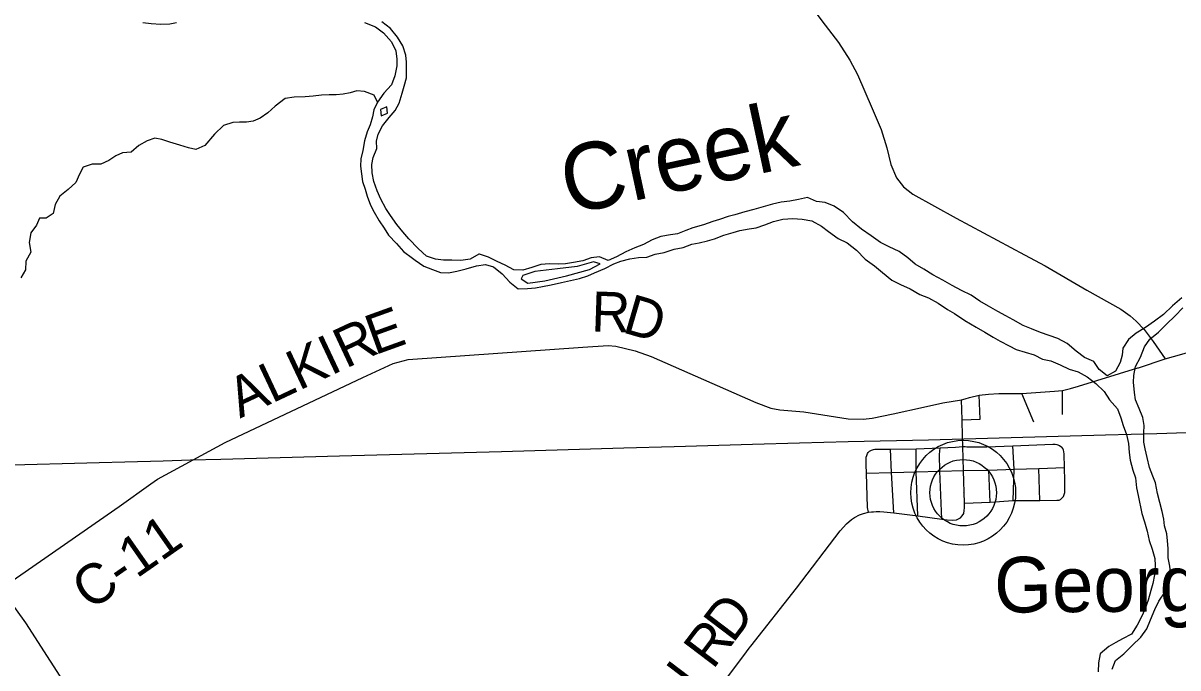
# Model space of a CAD drawing. Extents: x 114604 to 551442, y 316898 to 567001.
# Drawn here: x 136809 to 145461, y 359618 to 364451 of the extents above; entities that cross this region are included whole.
import ezdxf

# ---------------------------------------------------------------- set-up
doc = ezdxf.new("R2010")
doc.units = 0
for name, color, linetype in [('_CIVIL_CONSTRUCTION', 7, 'Continuous'), ('DV_X_County_Line', 7, 'Continuous'), ('GE_P_Alignment_1000_Bearings', 7, 'Continuous'), ('GE_P_Alignment_1000_Cardinal_Points', 7, 'Continuous'), ('GE_P_Alignment_500_Bearings', 7, 'Continuous'), ('GE_X_Alignment', 7, 'Continuous'), ('PM_P_Cells', 7, 'Continuous'), ('PM_P_CL_Double_Solid', 7, 'Continuous'), ('PM_X_Dotted_Line', 7, 'Continuous'), ('RD_P_GR_Rt', 7, 'Continuous')]:
    doc.layers.add(name, color=color, linetype=linetype)

msp = doc.modelspace()

# ---------------------------------------------------------------- linework, layer by layer
at = {"layer": 'DV_X_County_Line'}
for points in [[(137705.2, 364453.9), (137767.2, 364447.8), (137841.2, 364443.7), (137907.2, 364445.6), (137957.2, 364455.5)], [(139367.1, 364455.7), (139449, 364421.6), (139508.9, 364377.5), (139568.8, 364309.3), (139600.6, 364243.2), (139608.5, 364181.1), (139608.4, 364131.1), (139594.3, 364055), (139570.1, 363989), (139512, 363925), (139463.9, 363859), (139435.8, 363801), (139427.7, 363748.9), (139409.6, 363688.9), (139385.5, 363636.8), (139367.3, 363568.8), (139353.2, 363496.7), (139339.1, 363432.7), (139337, 363378.6), (139344.8, 363320.6), (139352.7, 363264.5), (139370.6, 363206.4), (139386.5, 363154.3), (139412.4, 363086.2), (139438.3, 363034.1), (139476.2, 362970), (139514.1, 362913.9), (139545.9, 362861.8), (139605.8, 362797.7), (139659.7, 362739.5), (139725.6, 362689.4), (139745.6, 362673.4)], [(140227.6, 362718.8), (140223.6, 362718.8), (140157.5, 362680.8), (140087.5, 362670.9), (140021.5, 362675), (139957.5, 362673.1), (139897.6, 362681.2), (139831.6, 362703.3), (139767.7, 362761.4), (139699.9, 362833.6), (139654, 362885.7), (139610.1, 362941.8), (139560.2, 363010), (139526.3, 363062), (139488.5, 363130.2), (139460.6, 363194.3), (139436.7, 363264.4), (139424.9, 363328.5), (139421, 363390.5), (139431.1, 363442.6), (139459.2, 363510.6), (139457.3, 363564.7), (139469.4, 363618.7), (139501.5, 363680.7), (139551.7, 363742.7), (139595.8, 363796.7), (139625.9, 363850.8), (139648, 363924.8), (139664.1, 363976.8), (139680.2, 364040.9), (139682.3, 364090.9), (139680.5, 364159), (139676.6, 364211.1), (139654.7, 364281.2), (139614.8, 364345.3), (139561, 364411.4), (139497.1, 364459.6)], [(139533.8, 363822.8), (139485.8, 363802.9), (139491.7, 363756.8)], [(139491.7, 363756.8), (139537.7, 363774.8), (139533.8, 363822.8)], [(145490.6, 362391.7), (145420.5, 362331.7), (145352.3, 362267.8), (145284.2, 362215.8), (145218.2, 362169.8), (145148.1, 362127.9), (145090, 362079.9), (145047.9, 362013.9), (145041.8, 361961.8), (145027.7, 361907.8), (144993.5, 361841.8), (144929.5, 361807.8), (144871.6, 361853.9), (144829.7, 361914), (144761.8, 361944.2), (144697.9, 361992.3), (144630, 362048.4), (144562.1, 362086.6), (144496.1, 362108.7), (144432.1, 362130.8), (144364.2, 362158.9), (144300.3, 362185), (144226.4, 362227.2), (144170.4, 362257.3), (144110.5, 362289.4), (144040.6, 362329.5), (143976.6, 362365.6), (143910.7, 362411.8), (143838.8, 362445.9), (143768.9, 362484), (143699, 362524.1), (143625, 362564.3), (143557.1, 362606.4), (143491.2, 362644.5), (143437.3, 362690.7), (143371.4, 362738.8), (143297.5, 362772.9), (143231.6, 362807), (143163.7, 362855.2), (143089.8, 362905.3), (143023.9, 362961.5), (142956, 363031.6), (142886.1, 363077.8), (142818.2, 363105.9), (142754.2, 363114), (142686.3, 363144.1), (142618.2, 363128.2), (142552.2, 363116.2), (142488.2, 363108.3), (142422.2, 363094.4), (142354.1, 363072.5), (142284.1, 363054.5), (142216.1, 363036.6), (142142.1, 363014.7), (142090, 363000.7), (142026, 362978.8), (141975.9, 362962.8), (141905.9, 362938.9), (141825.9, 362917), (141773.8, 362897), (141711.8, 362871.1), (141659.8, 362863.1), (141585.8, 362851.2), (141521.7, 362825.2), (141455.7, 362791.3), (141391.6, 362765.4), (141325.6, 362735.4), (141255.5, 362699.4), (141191.5, 362671.5), (141127.5, 362699.6), (141065.5, 362691.7), (141001.5, 362669.8), (140933.4, 362655.8), (140871.4, 362645.9), (140819.4, 362643.9), (140751.4, 362646), (140687.4, 362642.1), (140621.4, 362620.2), (140553.3, 362598.2), (140485.4, 362602.3), (140421.4, 362636.4), (140361.5, 362664.6), (140295.6, 362696.7), (140227.6, 362718.8)], [(139745.6, 362673.4), (139811.5, 362629.2), (139875.4, 362603.1), (139935.4, 362581), (139995.4, 362578.9), (140059.4, 362590.9), (140127.4, 362608.8), (140205.4, 362630.7), (140273.4, 362640.6), (140333.4, 362624.6), (140397.3, 362570.4), (140455.2, 362508.3), (140517.1, 362458.1), (140587.1, 362462.1), (140647.1, 362466), (140699.1, 362477.9), (140765.1, 362489.9), (140843.1, 362505.8), (140909.2, 362521.7), (140977.2, 362537.6), (141039.2, 362557.6), (141089.3, 362579.5), (141167.3, 362611.5), (141233.4, 362645.4), (141287.4, 362665.4), (141353.5, 362683.3), (141419.5, 362695.2), (141481.5, 362697.2), (141545.5, 362719.1), (141611.5, 362731), (141685.6, 362757), (141753.6, 362768.9), (141819.6, 362792.8), (141873.6, 362802.8), (141935.7, 362818.7), (141987.7, 362834.7), (142057.7, 362860.6), (142129.8, 362880.5), (142179.8, 362896.5), (142247.8, 362908.4), (142299.8, 362916.4), (142365.9, 362938.3), (142431.9, 362964.2), (142500, 362982.2), (142575.9, 362986.1), (142645.9, 362982), (142717.9, 362967.9), (142789.8, 362927.7), (142843.7, 362889.6), (142915.6, 362837.5), (142983.6, 362803.4), (143051.5, 362749.2), (143117.3, 362681.1), (143187.2, 362630.9), (143247.1, 362582.8), (143317, 362524.6), (143382.9, 362492.5), (143454.9, 362458.4), (143526.8, 362416.3), (143592.7, 362392.1), (143664.6, 362352), (143734.5, 362303.9), (143786.5, 362273.8), (143864.4, 362221.6), (143948.3, 362171.4), (144014.2, 362133.3), (144076.1, 362097.2), (144130, 362067.1), (144196, 362031), (144247.9, 362004.9), (144383.8, 361964.7), (144445.8, 361932.6), (144509.7, 361918.5), (144577.7, 361890.3), (144645.6, 361856.2), (144713.5, 361836.1), (144781.5, 361800), (144845.4, 361749.8), (144907.2, 361689.7), (144947.1, 361627.6), (145007, 361559.4), (145032.9, 361493.3), (145050.7, 361435.2), (145074.6, 361367.1)], [(140541.2, 362534.2), (140591.2, 362502.1), (140717.2, 362518), (140879.2, 362555.8), (141051.3, 362603.6), (141131.4, 362645.6), (141081.4, 362661.6)], [(141081.4, 362661.6), (140959.4, 362627.8), (140811.4, 362607.9), (140643.3, 362588.1), (140553.3, 362558.2), (140541.2, 362534.2)], [(145216.4, 361260.9), (145204.5, 361310.9), (145204.6, 361381), (145208.7, 361435), (145198.8, 361495.1), (145171, 361563.2), (145143.1, 361627.3), (145135.2, 361681.4), (145127.4, 361759.5), (145131.5, 361809.5), (145143.6, 361877.6), (145179.7, 361947.6), (145209.9, 362025.7), (145250, 362081.7), (145314.1, 362133.6), (145376.2, 362195.6), (145440.3, 362257.6), (145498.4, 362315.6)], [(145074.6, 361367.1), (145090.5, 361299), (145094.3, 361233), (145104.2, 361174.9), (145122.1, 361100.8), (145142, 361042.7), (145149.8, 360968.6), (145161.7, 360910.5), (145189.4, 360774.4), (145209.3, 360712.3), (145229.2, 360642.2), (145245.1, 360574.1), (145266.9, 360508), (145286.8, 360437.9), (145290.7, 360385.8), (145286.5, 360315.7), (145272.4, 360251.7), (145258.3, 360197.7), (145238.2, 360125.6), (145216.1, 360063.6), (145192, 360011.5), (145155.8, 359939.5), (145113.7, 359871.5), (145045.6, 359835.5), (144995.6, 359809.6), (144943.5, 359779.6), (144879.4, 359723.6), (144865.3, 359657.6), (144863.1, 359589.5)], [(144967.2, 359609.4), (144993.3, 359673.4), (145055.4, 359723.4), (145117.5, 359785.4), (145183.6, 359849.4), (145227.8, 359911.4), (145255.9, 359979.4), (145288, 360055.5), (145318.1, 360119.5), (145364.3, 360187.5), (145380.4, 360241.5), (145406.5, 360309.6), (145400.7, 360381.7), (145388.8, 360443.8), (145386.9, 360513.8), (145383, 360571.9), (145377.1, 360622), (145361.2, 360682), (145355.4, 360734.1), (145343.5, 360790.2), (145307.7, 360926.4), (145291.9, 361004.5), (145272, 361054.6), (145248.1, 361120.7), (145230.3, 361194.8), (145216.4, 361260.9)]]:
    msp.add_lwpolyline(points, dxfattribs=at)
at = {"layer": 'GE_P_Alignment_1000_Bearings'}
msp.add_lwpolyline([(136634.1, 361137.7), (137377.7, 361158.7), (137571.6, 361163.1), (137857.7, 361170.8), (138062.8, 361177.6), (138290.4, 361182.1), (139178.5, 361207.5), (140393.7, 361241.4), (141309.7, 361268.7), (141687.8, 361278.1), (142274.4, 361294), (142624.5, 361305.5), (142990.2, 361314.3), (143593.1, 361328.7), (144917.9, 361365.6), (145303.3, 361376.2), (145671.2, 361386.8)], dxfattribs=at)
at = {"layer": 'GE_P_Alignment_1000_Cardinal_Points'}
for p, q in [((143979.9, 361482.9), (143972.7, 361661.2)), ((144381.5, 361460), (144291.5, 361675.9)), ((144595.6, 361516.7), (144595.1, 361698.4)), ((143843.9, 361478.2), (143979.9, 361482.9)), ((144053.5, 360861.2), (144043.6, 361100.5)), ((144425.8, 360872.6), (144419.7, 361113.4))]:
    msp.add_line(p, q, dxfattribs=at)
for points in [[(143141.7, 360784.5), (143134.1, 360819.4), (143128, 361077), (143125.3, 361140.9), (143125.6, 361197.3), (143129.6, 361211.4), (143134.9, 361225.3), (143140.5, 361233.8)], [(143140.5, 361233.8), (143149.9, 361243.3), (143164.2, 361251.1), (143179.3, 361255.1), (143190.1, 361256.7), (143308.2, 361257.3), (143499, 361261.2)], [(143332.3, 360779.8), (143315, 361081.6), (143308.2, 361257.3)], [(143499, 361261.2), (143678.4, 361268), (143795.3, 361272.2), (143848.5, 361277.4), (143867.7, 361278), (143879.7, 361275.6), (143896.2, 361274.5), (143901.5, 361274.5)], [(143511.3, 360757), (143499.3, 361087.5), (143499, 361261.2)], [(143691.8, 360733.6), (143677.9, 361092.3), (143673.8, 361216.8), (143678.4, 361268)], [(143901.5, 361274.5), (144028, 361274.3), (144223.7, 361282.7), (144522.4, 361296.1), (144540.4, 361294.8), (144553.5, 361292.9), (144572.6, 361285.5), (144591.9, 361271.6)], [(144227.5, 360872.5), (144232.8, 361106.9), (144223.7, 361282.7)], [(144612.5, 361020.5), (144609.9, 361119.5), (144608.7, 361221.1), (144605.5, 361239.1), (144602.9, 361251.1), (144597.8, 361261.7), (144591.9, 361271.6)], [(143128, 361077), (143315, 361081.6), (143499.3, 361087.5)], [(143499.3, 361087.5), (143677.9, 361092.3), (143855.5, 361097.3), (144043.6, 361100.5), (144232.8, 361106.9), (144419.7, 361113.4), (144609.9, 361119.5)], [(144581.2, 360881.7), (144593.6, 360893.9), (144602.5, 360903.3), (144608.6, 360917.7), (144612.5, 360932.9), (144614.1, 360961), (144612.5, 361020.5)], [(143862.7, 360853.7), (144053.5, 360861.2), (144227.5, 360872.5), (144425.8, 360872.6), (144553.1, 360874.3), (144570.9, 360876.3), (144581.2, 360881.7)], [(138844.6, 355007.4), (138718.6, 355176.4), (138193, 355925.1), (137521, 356855.9), (136861.1, 357786.7), (136843, 357820.7), (136839, 357862.8), (136852.9, 357894.9), (136909, 357941.1), (137655.5, 358421.3), (137699.5, 358457.5), (137721.5, 358497.6), (137729.5, 358531.7), (137713.4, 358575.8), (137360.3, 359128.3), (136828.6, 359955.1), (136644.1, 360213.3)]]:
    msp.add_lwpolyline(points, dxfattribs=at)
at = {"layer": 'GE_P_Alignment_500_Bearings'}
for points in [[(142666.5, 364639.5), (142817.2, 364435.8), (142917.7, 364306.3), (143002.8, 364172.9), (143061, 364066.1), (143170, 363810.4), (143236.9, 363653.7), (143280.3, 363516.5), (143309, 363390.9), (143352.1, 363291.6), (143405.3, 363224.7), (143475.9, 363169.6), (143800.5, 362989), (144310.6, 362714.7)], [(144310.6, 362714.7), (144465.1, 362631.6), (144779.5, 362449.5), (145032, 362306.6), (145101.9, 362257.7), (145149.1, 362217.1), (145208.6, 362154), (145275.9, 362065.1), (145364.6, 361935.5)], [(145160.3, 361866.6), (145165.4, 361868.2), (145364.6, 361935.5), (145490.5, 361970.2), (145603.3, 362002.3), (145749.6, 362036.9), (145830.1, 362047.8), (146079.2, 362080.4), (146221.9, 362105.2), (146258.3, 362112.2)], [(136644.1, 360213.3), (137528.7, 360828.1), (137764.8, 360996.9), (137814.9, 361033), (138322, 361306.7), (139353.4, 361795.6), (139582.1, 361900.8), (139694.4, 361928.6), (141002.5, 362022.5), (141191.9, 362033.5), (141250.4, 362029.8), (141393.8, 361993.8), (141514.8, 361952.3), (142297.7, 361607.7), (142410.1, 361565.6), (142478.3, 361552.7), (142658.5, 361537.4), (142989.3, 361485.6), (143103, 361483.1), (143170.2, 361489.9), (143326.9, 361523.1), (143555.6, 361572.8), (143699.5, 361605.9), (143838.3, 361628.2)], [(144595.1, 361698.4), (144655.2, 361712.4), (144716, 361728.8), (145160.3, 361866.6)], [(143838.3, 361628.2), (143867.3, 361636), (143899, 361644.9), (143972.7, 361661.2), (144040.6, 361670.5), (144118.9, 361674.6), (144291.5, 361675.9)], [(144291.5, 361675.9), (144535, 361691.4), (144595.1, 361698.4)], [(143451.7, 360764.6), (143511.3, 360757), (143691.8, 360733.6), (143731.5, 360728.7), (143770.5, 360725.5), (143801.6, 360729.2), (143831.3, 360742), (143845.5, 360757.6), (143855.8, 360775.5), (143858.5, 360798.5), (143861.8, 360819.2), (143862.7, 360853.7), (143855.5, 361097.3), (143848.5, 361277.4), (143846.9, 361352.3), (143843.9, 361478.2), (143838.3, 361628.2)], [(143090.2, 360770.5), (143104.7, 360776), (143141.7, 360784.5), (143164.4, 360787.7), (143180.9, 360789.2), (143200.2, 360789.8), (143228.3, 360789.3), (143258.4, 360787.4), (143332.3, 360779.8), (143451.7, 360764.6)], [(142247.4, 359765.1), (142259.9, 359782), (142602.5, 360217), (142931.1, 360644.5), (142976.8, 360699.2), (143014.4, 360729.7), (143037.4, 360745.4), (143075.7, 360765), (143090.2, 360770.5)], [(137069.6, 351977.7), (137052.9, 352054.5), (137068.9, 352204.7), (137121, 352354.9), (137275.1, 352591.1), (137615.5, 353101.6), (138027.9, 353728.2), (138380.2, 354268.7), (138570.4, 354591), (138778.6, 354895.3), (138844.6, 355007.4), (139063, 355273.2), (139394.9, 355774.8), (139862.8, 356489), (140192.7, 356998.6), (140316.7, 357187.3), (140662.6, 357682.9), (140794.6, 357847.4), (141114.6, 358266.8), (141466.6, 358724.4), (141808.6, 359177.9), (142228.6, 359739.8), (142247.4, 359765.1)]]:
    msp.add_lwpolyline(points, dxfattribs=at)
at = {"layer": 'GE_X_Alignment'}
for radius in [392.9, 249]:
    msp.add_circle((143852, 360931.2), radius, dxfattribs=at)
at = {"layer": 'PM_P_Cells'}
msp.add_lwpolyline([(139463.9, 363859), (139438.9, 363910.1), (139367, 363938.4), (139309, 363942.6), (139258.9, 363928.8), (139206.8, 363917), (139154.8, 363913.2), (139100.8, 363913.4), (139044.8, 363911.6), (138982.7, 363903.8), (138922.7, 363898), (138838.7, 363896.4), (138772.6, 363884.6), (138696.3, 363828.8), (138642.1, 363778.9), (138585.9, 363737.1), (138531.8, 363715.3), (138481.8, 363707.5), (138429.7, 363707.7), (138379.7, 363705.8), (138309.6, 363684.1), (138243.3, 363618.2), (138170.9, 363532.4), (138102.8, 363502.6), (138048.8, 363516.8), (137982.9, 363537.1), (137907, 363559.4), (137849.1, 363577.7), (137795.1, 363587.9), (137739, 363568.1), (137674.8, 363534.3), (137618.6, 363482.4), (137554.5, 363478.7), (137502.4, 363454.8), (137452.3, 363421), (137392.1, 363393.1), (137326.1, 363393.4), (137258, 363371.6), (137231.8, 363319.7), (137203.5, 363255.7), (137147.2, 363203.8), (137083, 363154), (137048.7, 363090), (137034.4, 363024), (136982.2, 362988.1), (136932.2, 362988.3), (136910, 362936.3), (136867.7, 362878.4), (136855.4, 362806.4), (136867.1, 362734.2), (136828.8, 362666.3), (136826.5, 362602.2), (136792.2, 362542.2)], dxfattribs=at)
at = {"layer": 'PM_X_Dotted_Line'}
msp.add_line((143852, 360931.2), (143852, 360931.2), dxfattribs=at)

# ---------------------------------------------------------------- texts
at = {"layer": '_CIVIL_CONSTRUCTION'}
msp.add_text('Georgesville', height=417.028, rotation=0.41197, dxfattribs=at).set_placement((144085.1, 360032.5))
at = {"layer": 'PM_P_CL_Double_Solid'}
for s, height, rotation, p in [('R', 300, 358.13195, (141063, 362140.6)), ('D', 300, 343.7109, (141289.6, 362135.7)), ('E', 300, 19.80837, (139442.4, 361960.8)), ('R', 300, 25.02859, (139225.8, 361859.3)), ('I', 300, 25.21368, (139114.5, 361806.9)), ('K', 300, 25.217, (138875.7, 361694.4)), ('A', 300, 25.21468, (138433.8, 361486.4)), ('L', 300, 25.21345, (138672.6, 361598.8)), ('C-11', 300.02, 34.9608, (137312.4, 360042.3)), ('D', 300, 52.8098, (142125.8, 359796.1)), ('R', 300, 52.80919, (141976.8, 359599.8)), ('I', 300, 52.80666, (141846.5, 359428))]:
    msp.add_text(s, height=height, rotation=rotation, dxfattribs=at).set_placement(p)
at = {"layer": 'RD_P_GR_Rt'}
msp.add_text('Creek', height=500.02, rotation=12.13494, dxfattribs=at).set_placement((140896.6, 363012.5))

doc.saveas('drawing.dxf')
